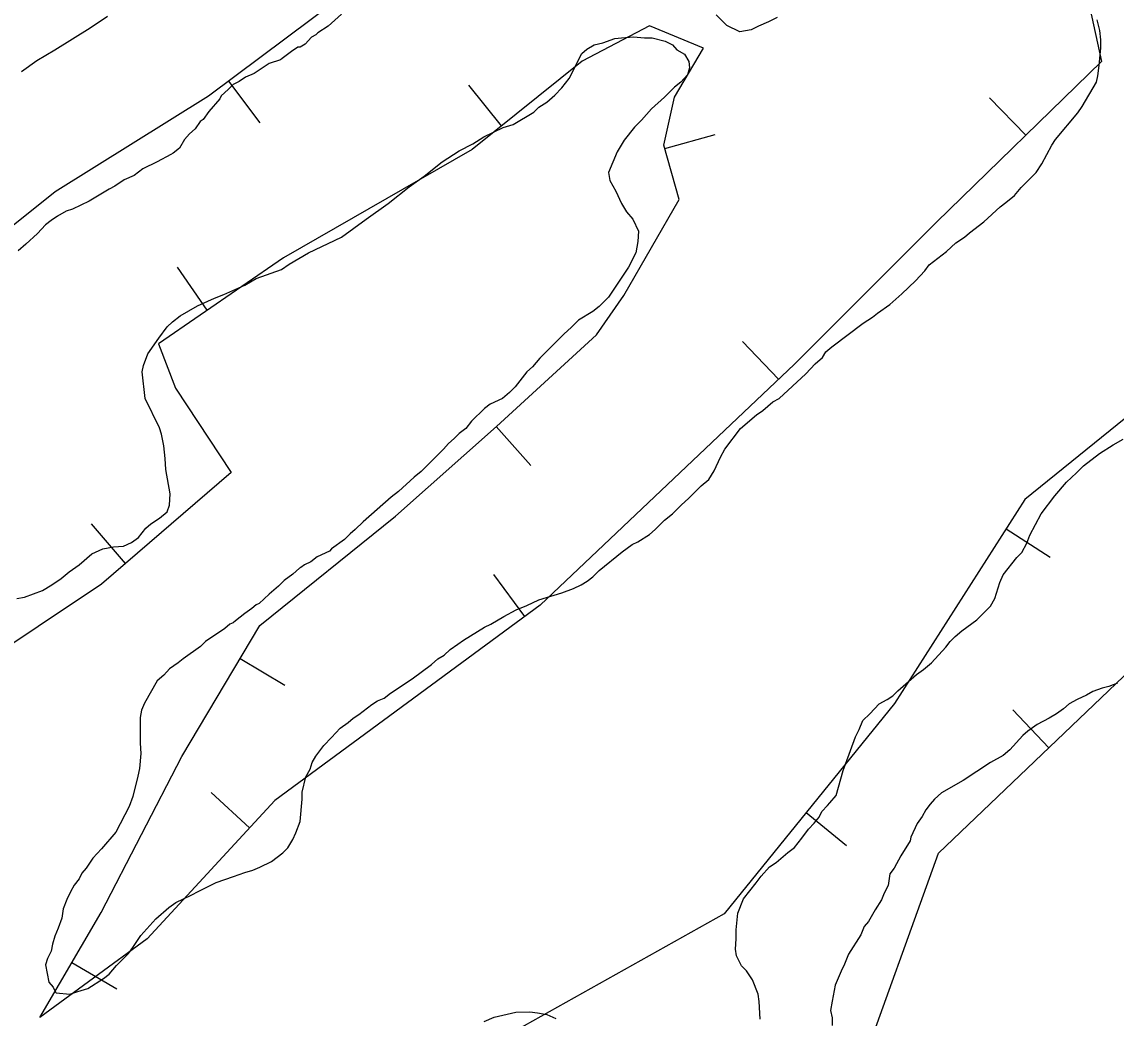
# Model space of a CAD drawing. Extents: x 3177385 to 3215275, y 903885 to 929304.
# Drawn here: x 3195838 to 3196363, y 918330 to 918808 of the extents above; entities that cross this region are included whole.
import ezdxf

# ---------------------------------------------------------------- set-up
doc = ezdxf.new("R2010")
doc.units = 0
for name, color, linetype in [('V-BORW-LINE', 7, 'Continuous'), ('V-LEVE-TOET', 7, 'Continuous'), ('V-SITE-VEGE', 7, 'Continuous')]:
    doc.layers.add(name, color=color, linetype=linetype)

msp = doc.modelspace()

# ---------------------------------------------------------------- linework, layer by layer
at = {"layer": 'V-BORW-LINE'}
for p, q in [((3195937.09, 918779.25), (3195952.08, 918759.24)), ((3196067.89, 918757.79), (3196052.25, 918777.3)), ((3196319.23, 918753.36), (3196301.77, 918771.25)), ((3196146.3, 918746.88), (3196170.36, 918753.66)), ((3195926.94, 918669.41), (3195912.78, 918690.02)), ((3196200.69, 918636.3), (3196183.48, 918654.43)), ((3196065.44, 918613.58), (3196082.06, 918594.9)), ((3195887.74, 918547.97), (3195871.43, 918566.92)), ((3196309.77, 918564.5), (3196330.83, 918551.03)), ((3196079.11, 918522.5), (3196064.28, 918542.62)), ((3195942.68, 918502.37), (3195964.16, 918489.59)), ((3196330.27, 918459.63), (3196313, 918477.71)), ((3195947.23, 918421.16), (3195928.88, 918438.13)), ((3196213.92, 918428.54), (3196233.35, 918412.81)), ((3195862.12, 918356.63), (3195883.67, 918343.97))]:
    msp.add_line(p, q, dxfattribs=at)
for points in [[(3195927.6, 918772.14), (3196039.85, 918856.24)], [(3196342.83, 918846.68), (3196355.46, 918788.72)], [(3196138.9, 918805.74), (3196106.64, 918788.86)], [(3196164.72, 918795.05), (3196138.9, 918805.74)], [(3196150.86, 918771.55), (3196164.72, 918795.05)], [(3196106.64, 918788.86), (3196053.84, 918746.53)], [(3196355.46, 918788.72), (3196276.39, 918711.54)], [(3195854.12, 918726.28), (3195927.6, 918772.14)], [(3196145.81, 918748.61), (3196150.86, 918771.55)], [(3196053.84, 918746.53), (3195963.44, 918694.49)], [(3196153.15, 918722.56), (3196145.81, 918748.61)], [(3195719.58, 918618.54), (3195854.12, 918726.28)], [(3196126.67, 918676.41), (3196153.15, 918722.56)], [(3196276.39, 918711.54), (3196208.35, 918643.56)], [(3195963.44, 918694.49), (3195903.56, 918653.34)], [(3196113.43, 918657.58), (3196126.67, 918676.41)], [(3196065.58, 918613.7), (3196113.43, 918657.58)], [(3195903.56, 918653.34), (3195911.77, 918632.03)], [(3196208.35, 918643.56), (3196086.56, 918527.98)], [(3195911.77, 918632.03), (3195938.5, 918591.66)], [(3196370.55, 918620.44), (3196318.83, 918578.67)], [(3196017.23, 918570.67), (3196065.58, 918613.7)], [(3195938.5, 918591.66), (3195876.25, 918538.09)], [(3196318.83, 918578.67), (3196256.25, 918480.84)], [(3195952.14, 918518.27), (3196017.23, 918570.67)], [(3195876.25, 918538.09), (3195815.48, 918497.43)], [(3196086.56, 918527.98), (3195959.39, 918434.29)], [(3195914.78, 918455.49), (3195952.14, 918518.27)], [(3196277.39, 918409.14), (3196369.54, 918497.12)], [(3196256.25, 918480.84), (3196174.6, 918379.95)], [(3195876.2, 918380.62), (3195914.78, 918455.49)], [(3195959.39, 918434.29), (3195898.09, 918368.03)], [(3196238, 918299.35), (3196277.39, 918409.14)], [(3195846.68, 918330.34), (3195876.2, 918380.62)], [(3196174.6, 918379.95), (3196070.77, 918321.76)], [(3195898.09, 918368.03), (3195846.68, 918330.34)]]:
    msp.add_lwpolyline(points, dxfattribs=at)
at = {"layer": 'V-LEVE-TOET'}
msp.add_lwpolyline([(3195837.88, 918783.81), (3195845.29, 918789.16), (3195853.89, 918794.24), (3195862.41, 918799.48), (3195870.83, 918804.86), (3195879.16, 918810.39)], dxfattribs=at)
at = {"layer": 'V-SITE-VEGE'}
for points in [[(3195991.36, 918811.4), (3195984.83, 918805.55), (3195980.02, 918802.46), (3195978.98, 918801.43), (3195976.92, 918800.4), (3195973.83, 918796.96), (3195971.42, 918795.58), (3195970.39, 918795.58), (3195967.29, 918793.52), (3195962.82, 918790.08), (3195962.14, 918789.4), (3195956.64, 918787.67), (3195949.42, 918782.86), (3195945.29, 918781.14), (3195942.2, 918779.08), (3195939.45, 918777.7), (3195937.04, 918775.3), (3195933.6, 918772.2), (3195932.92, 918770.83), (3195927.76, 918764.64), (3195925.01, 918760.86), (3195923.63, 918759.82), (3195921.23, 918756.39), (3195918.48, 918753.98), (3195916.07, 918751.23), (3195913.66, 918747.1), (3195910.57, 918744.7), (3195909.54, 918744.01), (3195903.01, 918740.57), (3195896.13, 918737.13), (3195892.01, 918734.04), (3195887.19, 918731.98), (3195882.72, 918728.88), (3195879.97, 918727.5), (3195870.35, 918721.66), (3195862.44, 918717.88), (3195859.34, 918716.84), (3195855.22, 918714.44), (3195852.13, 918712.37), (3195849.38, 918710.31), (3195845.59, 918706.19), (3195840.09, 918701.03), (3195836.31, 918697.93)], [(3195979.01, 918455.56), (3195982.79, 918460.72), (3195986.57, 918464.5), (3195990.7, 918468.97), (3195994.48, 918471.72), (3195996.88, 918473.78), (3195999.63, 918475.5), (3196005.82, 918480.32), (3196008.57, 918482.04), (3196011.67, 918483.41), (3196014.76, 918485.82), (3196025.08, 918492.7), (3196034.36, 918499.57), (3196037.45, 918502.32), (3196040.55, 918504.04), (3196043.3, 918506.79), (3196047.08, 918509.2), (3196049.83, 918511.26), (3196059.8, 918517.45), (3196062.89, 918518.83), (3196069.08, 918522.61), (3196074.93, 918525.7), (3196080.08, 918527.77), (3196085.93, 918530.52), (3196096.93, 918533.96), (3196102.43, 918536.02), (3196106.21, 918537.74), (3196108.96, 918539.46), (3196111.71, 918541.52), (3196114.8, 918544.62), (3196125.81, 918553.56), (3196130.62, 918556.99), (3196133.37, 918558.37), (3196138.87, 918561.81), (3196141.62, 918564.21), (3196146.09, 918568.68), (3196149.87, 918571.78), (3196154, 918575.9), (3196157.78, 918579.34), (3196163.62, 918585.19), (3196167.4, 918588.28), (3196169.81, 918592.41), (3196172.9, 918598.94), (3196174.97, 918602.72), (3196182.53, 918612.69), (3196190.09, 918619.23), (3196193.19, 918621.29), (3196198, 918625.42), (3196201.09, 918627.14), (3196213.81, 918638.83), (3196218.28, 918643.64), (3196221.72, 918646.73), (3196223.44, 918649.48), (3196226.19, 918651.89), (3196241.32, 918663.24), (3196245.79, 918665.99), (3196248.19, 918668.05), (3196254.04, 918672.18), (3196259.88, 918677.33), (3196266.41, 918683.52), (3196270.88, 918688.34), (3196272.94, 918691.09), (3196281.2, 918697.62), (3196285.67, 918701.75), (3196289.79, 918704.5), (3196292.19, 918706.56), (3196299.07, 918711.72), (3196306.98, 918718.94), (3196309.73, 918721), (3196313.86, 918724.44), (3196316.95, 918728.22), (3196324.17, 918735.44), (3196326.92, 918739.57), (3196331.73, 918748.51), (3196333.45, 918751.26), (3196344.11, 918763.98), (3196346.17, 918767.07), (3196353.05, 918778.76), (3196353.73, 918781.86), (3196354.42, 918786.67), (3196355.11, 918795.27), (3196355.11, 918799.05), (3196354.76, 918803.52), (3196353.39, 918808.68)], [(3196200.05, 918809.7), (3196195.92, 918807.63), (3196191.11, 918805.57), (3196187.67, 918803.85), (3196182.17, 918802.82), (3196175.99, 918805.91), (3196170.83, 918811.07)], [(3195835.64, 918531.19), (3195839.42, 918531.87), (3195848.01, 918534.97), (3195852.48, 918537.72), (3195856.95, 918540.82), (3195860.73, 918543.91), (3195865.55, 918547.35), (3195871.73, 918552.51), (3195876.89, 918554.91), (3195882.05, 918555.94), (3195886.86, 918556.29), (3195890.64, 918558.01), (3195894.08, 918560.41), (3195897.52, 918564.89), (3195899.92, 918566.95), (3195904.05, 918569.7), (3195907.83, 918572.79), (3195908.86, 918575.89), (3195909.21, 918581.39), (3195907.14, 918593.08), (3195906.8, 918598.23), (3195906.11, 918604.42), (3195905.08, 918609.92), (3195904.05, 918613.02), (3195897.17, 918627.11), (3195895.79, 918639.83), (3195896.48, 918642.93), (3195898.54, 918648.43), (3195903.7, 918655.99), (3195907.83, 918661.49), (3195910.23, 918663.9), (3195914.01, 918666.65), (3195922.26, 918671.47), (3195930.51, 918675.25), (3195934.98, 918676.97), (3195944.96, 918681.44), (3195950.46, 918684.53), (3195962.49, 918689), (3195966.27, 918691.41), (3195975.55, 918696.91), (3195991.37, 918704.48), (3196003.06, 918713.07), (3196013.71, 918720.64), (3196023.68, 918728.54), (3196030.9, 918733.7), (3196039.5, 918740.58), (3196047.75, 918745.74), (3196054.28, 918749.17), (3196059.44, 918752.61), (3196068.72, 918757.08), (3196073.53, 918758.46), (3196083.5, 918764.31), (3196085.91, 918766.71), (3196089.69, 918769.12), (3196093.47, 918772.56), (3196096.91, 918776), (3196100.35, 918780.47), (3196106.54, 918792.5), (3196108.94, 918794.56), (3196112.38, 918796.63)], [(3196112.38, 918796.63), (3196116.51, 918797.66), (3196122.35, 918799.72), (3196125.44, 918800.06), (3196131.29, 918800.41), (3196136.45, 918800.07), (3196140.23, 918800.07), (3196146.42, 918798.35), (3196149.85, 918796.63), (3196151.92, 918794.22), (3196155.7, 918792.16), (3196157.76, 918788.72), (3196158.11, 918785.63), (3196157.07, 918782.19), (3196153.98, 918778.75), (3196150.89, 918776.34), (3196146.07, 918771.53), (3196139.89, 918766.03), (3196135.07, 918760.53), (3196131.63, 918757.09), (3196126.82, 918750.9), (3196123.39, 918745.4), (3196119.26, 918735.43), (3196119.95, 918731.65), (3196122.7, 918726.49), (3196125.45, 918720.64), (3196127.86, 918716.52), (3196130.95, 918713.08), (3196133.7, 918707.24), (3196133.36, 918702.42), (3196132.33, 918696.92), (3196128.89, 918690.04), (3196119.26, 918675.61), (3196114.8, 918671.14), (3196111.7, 918668.73), (3196104.83, 918664.6), (3196101.39, 918661.16), (3196097.95, 918658.07), (3196086.26, 918646.38), (3196082.82, 918642.25), (3196080.07, 918639.85), (3196074.57, 918632.63), (3196071.82, 918629.88), (3196068.39, 918627.12), (3196062.54, 918624.37), (3196059.79, 918622.31), (3196053.6, 918616.12), (3196050.85, 918612.68), (3196047.75, 918610.28), (3196045.35, 918607.87), (3196042.6, 918605.46), (3196040.19, 918602.71), (3196029.54, 918592.05), (3196026.1, 918589.3), (3196018.54, 918582.43), (3196015.1, 918579.68), (3196001.69, 918567.99), (3195997.91, 918564.21), (3195995.5, 918562.14), (3195992.75, 918559.39), (3195986.57, 918554.92), (3195985.53, 918553.89), (3195979.69, 918551.14), (3195976.59, 918548.73), (3195973.5, 918547.36), (3195971.78, 918545.98), (3195971.09, 918545.64), (3195968, 918542.89), (3195963.87, 918539.79), (3195961.12, 918537.04), (3195956.65, 918533.26), (3195951.84, 918528.79), (3195950.47, 918528.1), (3195948.4, 918526.38), (3195944.96, 918523.97), (3195940.5, 918520.54), (3195939.46, 918519.51), (3195937.75, 918518.82), (3195935.34, 918516.76), (3195926.06, 918510.57), (3195923.65, 918508.16), (3195915.4, 918502.31), (3195912.99, 918500.25), (3195908.87, 918497.5), (3195906.12, 918494.41), (3195903.02, 918491.66), (3195896.84, 918481), (3195895.46, 918477.56), (3195894.78, 918474.12), (3195894.78, 918461.74), (3195895.12, 918456.93), (3195894.43, 918449.71), (3195893.75, 918445.93), (3195891.34, 918436.3), (3195889.62, 918431.49), (3195883.09, 918419.11), (3195876.21, 918411.2), (3195872.09, 918406.73), (3195869, 918401.92), (3195866.93, 918399.51), (3195865.56, 918396.76)], [(3196191.91, 918329.49), (3196191.46, 918337.91), (3196191.04, 918341.51), (3196188.2, 918348.31), (3196185.37, 918352.71), (3196182.95, 918355.1), (3196180.52, 918359.9), (3196180.1, 918363.11), (3196180.48, 918367.92), (3196180.46, 918372.33), (3196181.22, 918380.36), (3196183.99, 918387.19), (3196189.96, 918394.84), (3196192.35, 918398.06), (3196196.34, 918402.49), (3196199.53, 918404.51), (3196205.12, 918409.35), (3196208.32, 918411.77), (3196211.9, 918416.2), (3196215.09, 918420.63), (3196217.88, 918423.45), (3196220.27, 918426.27), (3196221.46, 918429.09), (3196224.21, 918431.84), (3196225.24, 918433.21), (3196228.34, 918436.65), (3196231.77, 918448.68), (3196232.8, 918451.78), (3196237.61, 918464.84), (3196239.33, 918468.28), (3196241.06, 918472.75), (3196244.49, 918475.84), (3196248.96, 918480.66), (3196252.74, 918482.72), (3196255.49, 918484.44), (3196257.9, 918486.85), (3196266.84, 918494.76), (3196270.27, 918497.16), (3196274.06, 918500.26), (3196280.93, 918507.82), (3196282.99, 918510.57), (3196285.4, 918512.98), (3196288.5, 918515.73), (3196295.72, 918520.89), (3196302.25, 918527.42), (3196304.31, 918531.2), (3196306.72, 918538.77), (3196308.43, 918542.55), (3196314.97, 918550.8), (3196317.37, 918553.21), (3196319.78, 918557.68), (3196321.15, 918561.46), (3196326.65, 918571.77), (3196333.19, 918580.37), (3196338.69, 918586.9), (3196343.5, 918591.37), (3196346.94, 918594.81), (3196354.5, 918600.66), (3196361.03, 918604.78), (3196365.84, 918607.53)], [(3196363.1, 918490.64), (3196358.98, 918488.92), (3196355.88, 918488.23), (3196351.41, 918486.51), (3196348.32, 918484.79), (3196343.85, 918482.73), (3196340.07, 918480.67), (3196337.32, 918478.26), (3196333.88, 918475.85), (3196330.44, 918473.79), (3196324.6, 918470.69), (3196320.13, 918467.6), (3196317.72, 918465.54), (3196311.54, 918458.66), (3196308.44, 918455.91), (3196302.25, 918452.47), (3196289.19, 918443.88), (3196278.87, 918438.03), (3196275.43, 918434.94), (3196273.37, 918432.53), (3196271.31, 918429.78), (3196269.59, 918426.68), (3196267.19, 918423.25), (3196264.09, 918416.71), (3196263.75, 918414.99), (3196259.28, 918407.77), (3196256.19, 918401.93), (3196254.1, 918399.18), (3196253.32, 918393.57), (3196251.34, 918389.95), (3196250.15, 918386.73), (3196246.97, 918381.9), (3196243.79, 918376.27), (3196241.8, 918373.86), (3196240.22, 918369.84), (3196234.25, 918360.59), (3196232.27, 918355.76), (3196230.68, 918352.55), (3196227.91, 918345.71), (3196226.35, 918338.09), (3196225.57, 918333.67), (3196226.39, 918330.07), (3196226.41, 918326.46)], [(3195865.56, 918396.76), (3195863.15, 918393.67), (3195861.43, 918390.57), (3195859.71, 918386.79), (3195857.99, 918382.32), (3195857.31, 918377.85), (3195855.59, 918373.04), (3195853.87, 918369.26), (3195852.84, 918365.47), (3195852.15, 918362.04), (3195850.43, 918358.6), (3195849.4, 918355.5), (3195851.12, 918347.25), (3195853.18, 918344.85), (3195854.21, 918342.44), (3195854.56, 918342.1), (3195861.09, 918341.41), (3195864.87, 918342.78), (3195869.69, 918344.16), (3195877.25, 918348.97), (3195880, 918351.04), (3195883.44, 918355.16), (3195889.28, 918361), (3195891.34, 918363.76), (3195895.13, 918369.6), (3195902.34, 918377.51), (3195908.53, 918383.01), (3195911.97, 918385.42), (3195919.19, 918388.86), (3195922.97, 918390.92), (3195931.22, 918395.05), (3195939.47, 918397.8), (3195944.98, 918399.86), (3195948.76, 918400.89), (3195952.2, 918402.27), (3195957.7, 918405.02), (3195963.2, 918409.15), (3195965.6, 918411.55), (3195968.01, 918415.68), (3195969.38, 918418.77), (3195971.44, 918424.27), (3195972.48, 918434.93), (3195972.48, 918438.37), (3195974.19, 918445.59), (3195976.26, 918449.37), (3195977.29, 918452.46), (3195979.01, 918455.56)], [(3196059.59, 918328.39), (3196064.39, 918330.42), (3196074.8, 918332.88), (3196081.62, 918332.92), (3196085.23, 918332.53), (3196089.65, 918331.76), (3196094.07, 918329.77)]]:
    msp.add_lwpolyline(points, dxfattribs=at)

doc.saveas('drawing.dxf')
